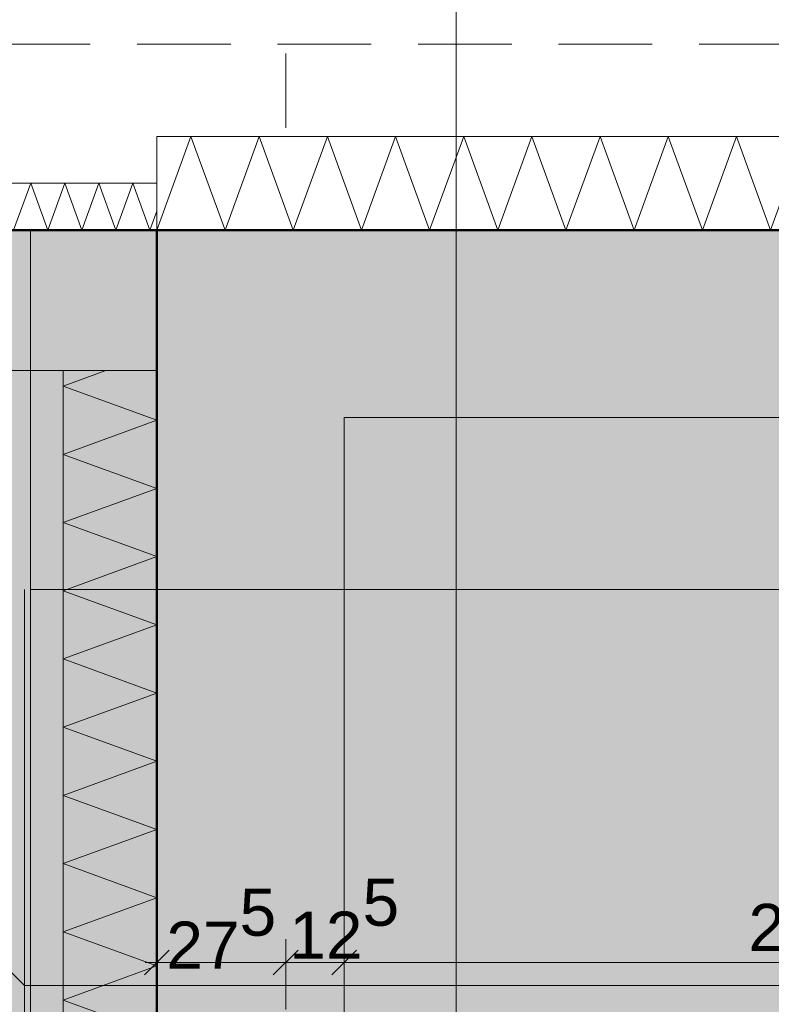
# Model space of a CAD drawing. Header units: metres. Extents: x -273 to 6, y -183 to 13.
# Tile 293 of 379: x -50.49 to -48.88, y -1.9 to 0.2. Entities that reach past the tile are written whole.
import ezdxf

# ---------------------------------------------------------------- set-up
doc = ezdxf.new("R2010")
doc.units = ezdxf.units.M
doc.header["$LTSCALE"] = 0.05
doc.header["$PDMODE"] = 1
doc.header["$PDSIZE"] = -2
doc.linetypes.add('Linienart-53', pattern=[5.291531, 3.175, -1.058062, 0.352704, -0.705764])
doc.linetypes.add('Linienart-Gestrichelt mit Abstand', pattern=[6, 4, -2])
doc.layers.get('0').update_dxf_attribs({"lineweight": 25})
for name, color, linetype, lineweight, true_color in [('00 -Bauelemente -Beton unbewehrt', 7, 'Continuous', 9, 0xf7e06e), ('00 -Bauelemente -Dämmung innen', 7, 'Continuous', 9, 0xff7fe6), ('30 -32 Gründung- 2 Flachgründungen u. Bodenplatten', 7, 'Continuous', 9, 0xff6633), ('30 -32 Gründung-4 Frostschürze', 7, 'Continuous', 9, 0x66aaff), ('70 -72 Beschriftung- 1 Beschriftung allgemein', 7, 'Continuous', 9, 0xff6633), ('70 -76 Bemaßung- 2 Allgemein', 7, 'Continuous', 5, 0x6666cc)]:
    doc.layers.add(name, color=color, linetype=linetype, lineweight=lineweight, true_color=true_color)
for name, color, linetype, lineweight in [('30 -35 Decken- 2 Beläge- Dämmung', 7, 'Continuous', 9), ('70 -71 Achsen- 1 Gebäudeachsen', 7, 'Linienart-53', 18), ('Keine', 7, 'Continuous', 9)]:
    doc.layers.add(name, color=color, linetype=linetype, lineweight=lineweight)
doc.styles.add('Arial', font='arial.ttf')
doc.dimstyles.new('k+k_klein', dxfattribs={"dimtxt": 0.100689, "dimasz": 0.05302, "dimexe": 0.05, "dimexo": 0.15, "dimgap": 0.005, "dimtad": 1, "dimdec": 3, "dimtxsty": 'Arial', "dimblk": 'VW_SLASH-2', "dimblk1": 'VW_SLASH-2', "dimblk2": 'VW_SLASH-2', "dimcen": 0, "dimdle": 0.025, "dimadec": 3, "dimazin": 0, "dimtfac": 0.75, "dimtdec": 3, "dimtix": 1, "dimtmove": 0, "dimatfit": 0, "dimldrblk": 'VW_FILLEDARROW', "dimfxl": 0.1, "dimfxlon": 1, "dimfrac": 2, "dimtolj": 1, "dimarcsym": 0})

# ---------------------------------------------------------------- blocks, each defined once
blk = doc.blocks.new('_Achsen (3D)')
at = {"layer": '70 -71 Achsen- 1 Gebäudeachsen', "transparency": 33554687}
for p, q in [((-49.921, 3.8), (-49.921, -46.172)), ((-179.668, -0.447), (3.826, -0.447))]:
    blk.add_line(p, q, dxfattribs=at)
blk = doc.blocks.new('Gruppe-274')
at = {"color": 255, "linetype": 'Continuous', "lineweight": 5}
blk.add_wipeout([(-56.471, -0.247), (-50.196, -0.247), (-50.196, -0.147), (-56.471, -0.147)], dxfattribs=at).dxf.layer = '00 -Bauelemente -Dämmung innen'
blk = doc.blocks.new('Gruppe-275')
at = {"layer": '00 -Bauelemente -Dämmung innen', "color": 7, "transparency": 33554687, "flags": 128}
blk.add_lwpolyline([(-50.5019, -0.247), (-50.4655, -0.147), (-50.4291, -0.247), (-50.3927, -0.147), (-50.3563, -0.247), (-50.3199, -0.147), (-50.2835, -0.247), (-50.2471, -0.147), (-50.2107, -0.247), (-50.196, -0.2066)], dxfattribs=at)
blk = doc.blocks.new('Gruppe-277')
at = {"layer": '00 -Bauelemente -Dämmung innen', "color": 7, "linetype": 'Continuous', "lineweight": 9, "transparency": 33554687}
blk.add_line((-50.196, -0.247), (-50.196, -0.147), dxfattribs=at)
blk = doc.blocks.new('Gruppe-278')
at = {"color": 7, "transparency": 33554687}
blk.add_blockref('Gruppe-277', (0, 0), dxfattribs=at)
blk = doc.blocks.new('Gruppe-279')
at = {"layer": '00 -Bauelemente -Dämmung innen', "color": 7, "linetype": 'Continuous', "lineweight": 9, "transparency": 33554687}
blk.add_line((-50.196, -0.147), (-56.471, -0.147), dxfattribs=at)
blk = doc.blocks.new('Gruppe-280')
at = {"layer": '00 -Bauelemente -Dämmung innen', "color": 7, "linetype": 'Continuous', "lineweight": 9, "transparency": 33554687}
blk.add_line((-56.471, -0.247), (-50.196, -0.247), dxfattribs=at)
blk = doc.blocks.new('Gruppe-281')
at = {"color": 7, "transparency": 33554687}
for name in ['Gruppe-279', 'Gruppe-280']:
    blk.add_blockref(name, (0, 0), dxfattribs=at)
blk = doc.blocks.new('Gruppe-282')
at = {"layer": '00 -Bauelemente -Dämmung innen', "color": 7}
blk.add_blockref('Gruppe-274', (0, 0), dxfattribs=at)
at = {"color": 7, "transparency": 33554687}
for name in ['Gruppe-278', 'Gruppe-281']:
    blk.add_blockref(name, (0, 0), dxfattribs=at)
at = {"layer": '00 -Bauelemente -Dämmung innen', "color": 7, "transparency": 33554687}
blk.add_blockref('Gruppe-275', (0, 0), dxfattribs=at)
blk = doc.blocks.new('Gruppe-283')
at = {"layer": '00 -Bauelemente -Dämmung innen', "color": 7, "transparency": 33554687}
blk.add_blockref('Gruppe-282', (0, 0), dxfattribs=at)
at = {"layer": '00 -Bauelemente -Dämmung innen', "color": 0, "flags": 1}
for tag in ['prm0_value', 'prm1_value', 'prm2_value', 'prm3_value', 'prm4_value', 'prm5_value', 'prm6_value', 'IFC_UUID', 'instanceID', 'prm0_name', 'prm0_type', 'prm1_name', 'prm1_type', 'prm2_name', 'prm2_type', 'prm3_name', 'prm3_type', 'prm4_name', 'prm4_type', 'prm5_name', 'prm5_type', 'prm6_name', 'prm6_type']:
    blk.add_attdef(tag, (-56.471, -0.247), '', height=0.00018, dxfattribs=at)
blk = doc.blocks.new('Gruppe-2169')
at = {"color": 255, "linetype": 'Continuous', "lineweight": 5}
blk.add_wipeout([(-50.196, -0.247), (-29.021, -0.247), (-29.021, -0.047), (-50.196, -0.047)], dxfattribs=at).dxf.layer = '00 -Bauelemente -Dämmung innen'
blk = doc.blocks.new('Gruppe-2170')
at = {"layer": '00 -Bauelemente -Dämmung innen', "color": 7, "transparency": 33554687, "flags": 128}
blk.add_lwpolyline([(-50.196, -0.247), (-50.1232, -0.047), (-50.0504, -0.247), (-49.9776, -0.047), (-49.9048, -0.247), (-49.832, -0.047), (-49.7592, -0.247), (-49.6864, -0.047), (-49.6136, -0.247), (-49.5409, -0.047), (-49.4681, -0.247), (-49.3953, -0.047), (-49.3225, -0.247), (-49.2497, -0.047), (-49.1769, -0.247), (-49.1041, -0.047), (-49.0313, -0.247), (-48.9585, -0.047), (-48.8857, -0.247), (-48.8129, -0.047)], dxfattribs=at)
blk = doc.blocks.new('Gruppe-2171')
at = {"layer": '00 -Bauelemente -Dämmung innen', "color": 7, "linetype": 'Continuous', "lineweight": 9, "transparency": 33554687}
blk.add_line((-50.196, -0.047), (-50.196, -0.247), dxfattribs=at)
blk = doc.blocks.new('Gruppe-2173')
at = {"color": 7, "transparency": 33554687}
blk.add_blockref('Gruppe-2171', (0, 0), dxfattribs=at)
blk = doc.blocks.new('Gruppe-2174')
at = {"layer": '00 -Bauelemente -Dämmung innen', "color": 7, "linetype": 'Continuous', "lineweight": 9, "transparency": 33554687}
blk.add_line((-29.021, -0.047), (-50.196, -0.047), dxfattribs=at)
blk = doc.blocks.new('Gruppe-2175')
at = {"layer": '00 -Bauelemente -Dämmung innen', "color": 7, "linetype": 'Continuous', "lineweight": 9, "transparency": 33554687}
blk.add_line((-50.196, -0.247), (-29.021, -0.247), dxfattribs=at)
blk = doc.blocks.new('Gruppe-2176')
at = {"color": 7, "transparency": 33554687}
for name in ['Gruppe-2174', 'Gruppe-2175']:
    blk.add_blockref(name, (0, 0), dxfattribs=at)
blk = doc.blocks.new('Gruppe-2177')
at = {"layer": '00 -Bauelemente -Dämmung innen', "color": 7}
blk.add_blockref('Gruppe-2169', (0, 0), dxfattribs=at)
at = {"color": 7, "transparency": 33554687}
for name in ['Gruppe-2173', 'Gruppe-2176']:
    blk.add_blockref(name, (0, 0), dxfattribs=at)
at = {"layer": '00 -Bauelemente -Dämmung innen', "color": 7, "transparency": 33554687}
blk.add_blockref('Gruppe-2170', (0, 0), dxfattribs=at)
blk = doc.blocks.new('Gruppe-2178')
at = {"layer": '00 -Bauelemente -Dämmung innen', "color": 7, "transparency": 33554687}
blk.add_blockref('Gruppe-2177', (0, 0), dxfattribs=at)
at = {"layer": '00 -Bauelemente -Dämmung innen', "color": 0, "flags": 1}
for tag in ['prm0_value', 'prm1_value', 'prm2_value', 'prm3_value', 'prm4_value', 'prm5_value', 'prm6_value', 'IFC_UUID', 'instanceID', 'prm0_name', 'prm0_type', 'prm1_name', 'prm1_type', 'prm2_name', 'prm2_type', 'prm3_name', 'prm3_type', 'prm4_name', 'prm4_type', 'prm5_name', 'prm5_type', 'prm6_name', 'prm6_type']:
    blk.add_attdef(tag, (-50.196, -0.247), '', height=0.00018, dxfattribs=at)
blk = doc.blocks.new('Gruppe-2199')
at = {"color": 255, "linetype": 'Continuous', "lineweight": 5}
blk.add_wipeout([(-50.196, -9.097), (-50.196, -0.547), (-50.396, -0.547), (-50.396, -9.097)], dxfattribs=at).dxf.layer = '00 -Bauelemente -Dämmung innen'
blk = doc.blocks.new('Gruppe-2200')
at = {"layer": '00 -Bauelemente -Dämmung innen', "color": 7, "transparency": 33554687, "flags": 128}
blk.add_lwpolyline([(-50.196, -1.9632), (-50.396, -1.8904), (-50.196, -1.8176), (-50.396, -1.7448), (-50.196, -1.672), (-50.396, -1.5993), (-50.196, -1.5265), (-50.396, -1.4537), (-50.196, -1.3809), (-50.396, -1.3081), (-50.196, -1.2353), (-50.396, -1.1625), (-50.196, -1.0897), (-50.396, -1.0169), (-50.196, -0.9441), (-50.396, -0.8713), (-50.196, -0.7985), (-50.396, -0.7257), (-50.196, -0.6529), (-50.396, -0.5801), (-50.3051, -0.547)], dxfattribs=at)
blk = doc.blocks.new('Gruppe-2202')
at = {"layer": '00 -Bauelemente -Dämmung innen', "color": 7, "linetype": 'Continuous', "lineweight": 9, "transparency": 33554687}
blk.add_line((-50.196, -0.547), (-50.396, -0.547), dxfattribs=at)
blk = doc.blocks.new('Gruppe-2203')
at = {"color": 7, "transparency": 33554687}
blk.add_blockref('Gruppe-2202', (0, 0), dxfattribs=at)
blk = doc.blocks.new('Gruppe-2204')
at = {"layer": '00 -Bauelemente -Dämmung innen', "color": 7, "linetype": 'Continuous', "lineweight": 9, "transparency": 33554687}
blk.add_line((-50.396, -0.547), (-50.396, -9.097), dxfattribs=at)
blk = doc.blocks.new('Gruppe-2205')
at = {"layer": '00 -Bauelemente -Dämmung innen', "color": 7, "linetype": 'Continuous', "lineweight": 9, "transparency": 33554687}
blk.add_line((-50.196, -9.097), (-50.196, -0.547), dxfattribs=at)
blk = doc.blocks.new('Gruppe-2206')
at = {"color": 7, "transparency": 33554687}
for name in ['Gruppe-2204', 'Gruppe-2205']:
    blk.add_blockref(name, (0, 0), dxfattribs=at)
blk = doc.blocks.new('Gruppe-2207')
at = {"layer": '00 -Bauelemente -Dämmung innen', "color": 7}
blk.add_blockref('Gruppe-2199', (0, 0), dxfattribs=at)
at = {"color": 7, "transparency": 33554687}
for name in ['Gruppe-2203', 'Gruppe-2206']:
    blk.add_blockref(name, (0, 0), dxfattribs=at)
at = {"layer": '00 -Bauelemente -Dämmung innen', "color": 7, "transparency": 33554687}
blk.add_blockref('Gruppe-2200', (0, 0), dxfattribs=at)
blk = doc.blocks.new('Gruppe-2208')
at = {"layer": '00 -Bauelemente -Dämmung innen', "color": 7, "transparency": 33554687}
blk.add_blockref('Gruppe-2207', (0, 0), dxfattribs=at)
at = {"layer": '00 -Bauelemente -Dämmung innen', "color": 0, "flags": 1}
for tag in ['prm0_value', 'prm1_value', 'prm2_value', 'prm3_value', 'prm4_value', 'prm5_value', 'prm6_value', 'IFC_UUID', 'instanceID', 'prm0_name', 'prm0_type', 'prm1_name', 'prm1_type', 'prm2_name', 'prm2_type', 'prm3_name', 'prm3_type', 'prm4_name', 'prm4_type', 'prm5_name', 'prm5_type', 'prm6_name', 'prm6_type']:
    blk.add_attdef(tag, (-50.396, -9.097), '', height=0.00018, dxfattribs=at)
blk = doc.blocks.new('_FU_2D LP5 (2D)')
at = {"layer": '30 -35 Decken- 2 Beläge- Dämmung', "linetype": 'Continuous', "lineweight": 18, "true_color": 0x7fdfff}
h = blk.add_hatch(dxfattribs=at)
h.set_pattern_fill('Schraffur blau', color=141, style=0, pattern_type=2)
h.set_pattern_definition([(45, (-65.683394, -6.671936), (0.014142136, -0.014142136), [])])
h.paths.add_polyline_path([(-59.87099996, -0.54704198), (-64.72099996, -0.54704198), (-64.72099996, -3.2900754), (-68.12099996, -3.2900754), (-68.12099996, -0.54704198), (-73.92099996, -0.54704198), (-73.92099996, -5.54704198), (-50.19599996, -5.54704198), (-50.19599996, -0.54704198), (-56.47099996, -0.54704198), (-56.47099996, -3.2900754), (-59.87099996, -3.2900754)])
at = {"layer": '30 -35 Decken- 2 Beläge- Dämmung', "flags": 128}
blk.add_lwpolyline([(-59.87099996, -0.54704198), (-64.72099996, -0.54704198), (-64.72099996, -3.2900754), (-68.12099996, -3.2900754), (-68.12099996, -0.54704198), (-73.92099996, -0.54704198), (-73.92099996, -5.54704198), (-50.19599996, -5.54704198), (-50.19599996, -0.54704198), (-56.47099996, -0.54704198), (-56.47099996, -3.2900754), (-59.87099996, -3.2900754)], close=True, dxfattribs=at)
at = {"layer": '00 -Bauelemente -Dämmung innen', "color": 7}
blk.add_blockref('Gruppe-283', (0, 0), dxfattribs=at)
at = {"color": 255}
blk.add_wipeout([(-48.79307096, -0.24704198), (-48.79307096, -1.93954198), (-50.24599996, -1.93954198), (-50.24599996, -4.83997592), (-48.79307096, -4.83997592), (-48.79307096, -10.86704198), (-49.72099996, -10.86704198), (-49.72099996, -10.76704198), (-52.06599996, -10.76704198), (-52.06599996, -7.15454198), (-52.85342637, -7.15454198), (-52.85342637, -5.54704198), (-52.71342637, -5.54704198), (-52.71342637, -0.54704198), (-51.38599996, -0.54704198), (-51.38599996, -0.24704198)], dxfattribs=at).dxf.layer = '00 -Bauelemente -Beton unbewehrt'
at = {"layer": '00 -Bauelemente -Beton unbewehrt', "linetype": 'Continuous', "lineweight": 9}
h = blk.add_hatch(dxfattribs=at)
h.set_pattern_fill('Unbew_ Beton1 1mm SRF', style=0, pattern_type=2)
h.set_pattern_definition([(45, (0, 0), (0.088388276, 0.01767774), [0.075, -0.05])])
h.paths.add_polyline_path([(-52.85342637, -7.15454198), (-52.85342637, -5.54704198), (-52.71342637, -5.54704198), (-52.71342637, -0.54704198), (-51.38599996, -0.54704198), (-51.38599996, -0.24704198), (-27.83099996, -0.24704198), (-27.83099996, -0.54704198), (-27.29099996, -0.54704198), (-27.29099996, -7.94704198), (-27.83099996, -7.94704198), (-27.83099996, -9.44704198), (-27.19099996, -9.44704198), (-27.19099996, -10.72704198), (-29.02099996, -10.72704198), (-29.02099996, -10.86704198), (-31.42099996, -10.86704198), (-31.42099996, -10.08704198), (-35.42099996, -10.08704198), (-35.42099996, -10.86704198), (-39.67099996, -10.86704198), (-39.67099996, -10.08704198), (-43.67099996, -10.08704198), (-43.67099996, -10.86704198), (-49.72099996, -10.86704198), (-49.72099996, -10.76704198), (-52.06599996, -10.76704198), (-52.06599996, -7.15454198)])
h.paths.add_polyline_path([(-47.34599996, -4.83997592), (-47.34599996, -1.93954198), (-50.24599996, -1.93954198), (-50.24599996, -4.83997592)])
at = {"layer": '30 -32 Gründung-4 Frostschürze', "linetype": 'Continuous', "lineweight": 0, "transparency": 33554534}
blk.add_hatch(color=161, dxfattribs=at).paths.add_polyline_path([(-56.47099996, -0.24704198), (-50.19599996, -0.24704198), (-50.19599996, -0.54704198), (-56.47099996, -0.54704198)])
at = {"layer": 'Keine', "linetype": 'Continuous', "lineweight": 0, "transparency": 33554567}
h = blk.add_hatch(color=43, dxfattribs=at)
h.paths.add_polyline_path([(-73.92099996, -0.54704198), (-73.92099996, -10.69704198), (-73.67099996, -10.69704198), (-73.67099996, -19.84704198), (-68.12099996, -19.84704198), (-68.12099996, -18.24704198), (-64.72099996, -18.24704198), (-64.72099996, -19.84704198), (-59.67099996, -19.84704198), (-59.67099996, -18.44704198), (-56.67099996, -18.44704198), (-56.67099996, -19.84704198), (-51.84599996, -19.84704198), (-51.84599996, -10.69704198), (-49.72099996, -10.69704198), (-49.72099996, -8.89704198), (-50.19599996, -8.89704198), (-50.19599996, -0.54704198), (-56.47099996, -0.54704198), (-56.47099996, -3.2900754), (-59.87099996, -3.2900754), (-59.87099996, -0.54704198), (-64.72099996, -0.54704198), (-64.72099996, -3.2900754), (-68.12099996, -3.2900754), (-68.12099996, -0.54704198)])
h.paths.add_polyline_path([(-55.97099996, -14.24704198), (-60.37099996, -14.24704198), (-60.37099996, -6.14704198), (-55.97099996, -6.14704198)])
h.paths.add_polyline_path([(-68.62099996, -6.14704198), (-64.22099996, -6.14704198), (-64.22099996, -14.24704198), (-68.62099996, -14.24704198)])
at = {"layer": 'Keine', "linetype": 'Continuous', "lineweight": 0, "transparency": 33554610}
blk.add_hatch(color=43, dxfattribs=at).paths.add_polyline_path([(-29.42099996, -8.49704198), (-29.42099996, -0.64704198), (-49.79599996, -0.64704198), (-49.79599996, -1.93954198), (-47.34599996, -1.93954198), (-47.34599996, -4.83997592), (-49.79599996, -4.83997592), (-49.79599996, -8.49704198)])
at = {"layer": '00 -Bauelemente -Beton unbewehrt'}
for q in [(-51.79092637, -0.54704198), (-50.47842637, -1.01454198)]:
    blk.add_line((-50.47842637, -1.85954198), q, dxfattribs=at)
at = {"layer": '00 -Bauelemente -Beton unbewehrt', "flags": 128}
blk.add_lwpolyline([(-29.02099996, -10.86704198), (-31.42099996, -10.86704198), (-31.42099996, -10.08704198), (-35.42099996, -10.08704198), (-35.42099996, -10.86704198), (-39.67099996, -10.86704198), (-39.67099996, -10.08704198), (-43.67099996, -10.08704198), (-43.67099996, -10.86704198), (-49.72099996, -10.86704198), (-49.72099996, -10.76704198), (-52.06599996, -10.76704198), (-52.06599996, -7.15454198), (-52.85342637, -7.15454198), (-52.85342637, -5.54704198), (-52.71342637, -5.54704198), (-52.71342637, -0.54704198), (-51.38599996, -0.54704198), (-51.38599996, -0.24704198), (-27.83099996, -0.24704198)], dxfattribs=at)
blk.add_lwpolyline([(-50.46599996, -9.16704198), (-28.75099996, -9.16704198), (-28.75099996, -0.24704198), (-50.39599996, -0.24704198), (-50.46599996, -0.24704198)], close=True, dxfattribs=at)
at = {"layer": '30 -32 Gründung- 2 Flachgründungen u. Bodenplatten', "flags": 128}
blk.add_lwpolyline([(-29.42099996, -8.49704198), (-49.79599996, -8.49704198), (-49.79599996, -0.64704198), (-29.42099996, -0.64704198)], close=True, dxfattribs=at)
at = {"layer": '30 -32 Gründung-4 Frostschürze', "flags": 128}
blk.add_lwpolyline([(-56.47099996, -0.24704198), (-50.19599996, -0.24704198), (-50.19599996, -0.54704198), (-56.47099996, -0.54704198)], close=True, dxfattribs=at)
at = {"layer": 'Keine', "color": 1, "linetype": 'Linienart-Gestrichelt mit Abstand', "lineweight": 9, "true_color": 0xff0000, "flags": 128}
blk.add_lwpolyline([(6.03999377, -134.70913897), (4.10766281, -139.37286792), (2.43021044, -143.26963359), (0.229042, -148.18933714), (-1.94395765, -152.85045285), (-2.56993827, -154.15978267), (-4.36668217, -157.84024419, -0.1218666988), (-4.98756345, -158.57331042), (-24.20773646, -172.45584859, 0.2343426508), (-30.81423496, -181.88107792), (-30.81423496, -181.88107792, -0.1382747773), (-50.04185585, -181.32068598), (-50.04185585, -181.32068598), (-63.53399243, -176.93721776), (-98.52806435, -165.50668377), (-148.4236418, -149.2972654), (-209.68205216, -128.62056047), (-249.49758002, -116.74073979), (-271.8563458, -111.07977166), (-272.63374696, -110.30237051), (-272.63374694, -44.20319881), (-268.39909651, 0.15100107), (-267.46628238, 0.15012673), (-197.75478142, 0.14986172), (5.97600004, 0.14995802), (6.00607638, -63.16005056)], format="xyb", close=True, dxfattribs=at)
at = {"layer": 'Keine', "flags": 128}
blk.add_lwpolyline([(-51.84599996, -10.69704198), (-49.72099996, -10.69704198), (-49.72099996, -8.89704198), (-50.19599996, -8.89704198), (-50.19599996, -0.54704198), (-56.47099996, -0.54704198)], dxfattribs=at)
blk.add_lwpolyline([(-29.42099996, -8.49704198), (-29.42099996, -0.64704198), (-49.79599996, -0.64704198), (-49.79599996, -1.93954198), (-47.34599996, -1.93954198), (-47.34599996, -4.83997592), (-49.79599996, -4.83997592), (-49.79599996, -8.49704198)], close=True, dxfattribs=at)
at = {"layer": '00 -Bauelemente -Dämmung innen', "color": 7}
for name in ['Gruppe-2178', 'Gruppe-2208']:
    blk.add_blockref(name, (0, 0), dxfattribs=at)
at = {"layer": '70 -72 Beschriftung- 1 Beschriftung allgemein', "linetype": 'Continuous', "lineweight": 0, "transparency": 33554483}
for points in [[(-29.02099996, -8.89704198), (-50.19599996, -8.89704198), (-50.19599996, -0.24704198), (-50.69599996, -0.24704198), (-50.69599996, -9.39704198), (-28.52099996, -9.39704198), (-28.52099996, -0.24704198), (-29.02099996, -0.24704198)], [(-50.19599996, -0.24704198), (-29.02099996, -0.24704198), (-29.02099996, -8.89704198), (-50.19599996, -8.89704198)]]:
    blk.add_hatch(color=5, dxfattribs=at).paths.add_polyline_path(points)
at = {"layer": '00 -Bauelemente -Beton unbewehrt'}
blk.add_line((-46.41857356, -1.01454198), (-50.46599996, -1.01454198), dxfattribs=at)
at = {"layer": '00 -Bauelemente -Beton unbewehrt', "flags": 128}
blk.add_lwpolyline([(-50.47842637, -1.85954198), (-47.26357356, -1.85954198), (-47.26357356, -4.91954198), (-50.47842637, -4.91954198)], close=True, dxfattribs=at)
at = {"layer": '30 -32 Gründung- 2 Flachgründungen u. Bodenplatten', "flags": 128}
blk.add_lwpolyline([(-50.19599996, -0.24704198), (-50.19599996, -8.89704198), (-29.02099996, -8.89704198), (-29.02099996, -0.24704198)], close=True, dxfattribs=at)
at = {"layer": '70 -72 Beschriftung- 1 Beschriftung allgemein', "color": 5, "lineweight": 50, "flags": 128}
for points in [[(-29.02099996, -8.89704198), (-50.19599996, -8.89704198), (-50.19599996, -0.24704198), (-50.69599996, -0.24704198), (-50.69599996, -9.39704198), (-28.52099996, -9.39704198), (-28.52099996, -0.24704198), (-29.02099996, -0.24704198)], [(-50.19599996, -0.24704198), (-29.02099996, -0.24704198), (-29.02099996, -8.89704198), (-50.19599996, -8.89704198)]]:
    blk.add_lwpolyline(points, close=True, dxfattribs=at)
blk = doc.blocks.new('VW_SLASH-2')
at = {"color": 0, "linetype": 'ByBlock', "lineweight": -2, "transparency": 16777216}
blk.add_line((0.472, 0), (-1, 0), dxfattribs=at)
at = {"color": 0, "lineweight": 5, "transparency": 16777216, "flags": 128}
blk.add_lwpolyline([(0.5, 0.5), (-0.5, -0.5)], dxfattribs=at)
blk = doc.blocks.new('*D2855')
at = {"layer": '70 -76 Bemaßung- 2 Allgemein', "color": 0, "lineweight": -2}
for p, q in [((-73.921, 2.3), (-73.921, 2.45)), ((-50.196, 2.3), (-50.196, 2.45)), ((-50.249, 2.4), (-73.868, 2.4))]:
    blk.add_line(p, q, dxfattribs=at)
at = {"layer": 'Defpoints', "color": 0}
for p in [(-73.921, 2.4), (-73.921, 0.153), (-50.196, -0.247)]:
    blk.add_point(p, dxfattribs=at)
at = {"layer": '70 -76 Bemaßung- 2 Allgemein', "color": 0, "lineweight": -2, "xscale": 0.05302001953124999, "yscale": 0.05302001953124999, "zscale": 0.05302001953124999, "rotation": 180}
blk.add_blockref('VW_SLASH-2', (-73.921, 2.4), dxfattribs=at)
at = {"layer": '70 -76 Bemaßung- 2 Allgemein', "color": 0, "lineweight": -2, "xscale": 0.05302001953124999, "yscale": 0.05302001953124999, "zscale": 0.05302001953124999}
blk.add_blockref('VW_SLASH-2', (-50.196, 2.4), dxfattribs=at)
at = {"layer": '70 -76 Bemaßung- 2 Allgemein', "color": 0, "insert": (-62.0585, 2.4822), "char_height": 0.100689, "attachment_point": 5, "style": 'Arial'}
blk.add_mtext('\\A1;23,72\\S5^ ;', dxfattribs=at)
blk = doc.blocks.new('VW_FILLEDARROW')
at = {"linetype": 'Continuous', "lineweight": 0, "transparency": 16777216}
blk.add_hatch(color=0, dxfattribs=at).paths.add_polyline_path([(-2.829, 0.758), (0, 0), (-2.829, -0.758)])
at = {"color": 0, "lineweight": 5, "transparency": 16777216, "flags": 128}
blk.add_lwpolyline([(-2.829, 0.758), (0, 0), (-2.829, -0.758)], close=True, dxfattribs=at)
blk = doc.blocks.new('*D2856')
at = {"layer": '70 -76 Bemaßung- 2 Allgemein', "color": 0, "lineweight": -2}
for p, q in [((-50.196, 2.3), (-50.196, 2.45)), ((-49.796, 2.3), (-49.796, 2.45)), ((-49.849, 2.4), (-50.143, 2.4))]:
    blk.add_line(p, q, dxfattribs=at)
at = {"layer": 'Defpoints', "color": 0}
for p in [(-50.196, 2.4), (-50.196, -0.247), (-49.796, -0.647)]:
    blk.add_point(p, dxfattribs=at)
at = {"layer": '70 -76 Bemaßung- 2 Allgemein', "color": 0, "lineweight": -2, "xscale": 0.05302001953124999, "yscale": 0.05302001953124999, "zscale": 0.05302001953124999, "rotation": 180}
blk.add_blockref('VW_SLASH-2', (-50.196, 2.4), dxfattribs=at)
at = {"layer": '70 -76 Bemaßung- 2 Allgemein', "color": 0, "lineweight": -2, "xscale": 0.05302001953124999, "yscale": 0.05302001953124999, "zscale": 0.05302001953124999}
blk.add_blockref('VW_SLASH-2', (-49.796, 2.4), dxfattribs=at)
at = {"layer": '70 -76 Bemaßung- 2 Allgemein', "color": 0, "insert": (-49.996, 2.4564), "char_height": 0.10069, "attachment_point": 5, "style": 'Arial'}
blk.add_mtext('\\A1;40', dxfattribs=at)
blk = doc.blocks.new('*D2857')
at = {"layer": '70 -76 Bemaßung- 2 Allgemein', "color": 0, "lineweight": -2}
for p, q in [((-49.796, 2.3), (-49.796, 2.45)), ((-29.421, 2.3), (-29.421, 2.45)), ((-29.474, 2.4), (-49.743, 2.4))]:
    blk.add_line(p, q, dxfattribs=at)
at = {"layer": 'Defpoints', "color": 0}
for p in [(-49.796, 2.4), (-49.796, -0.647), (-29.421, -0.647)]:
    blk.add_point(p, dxfattribs=at)
at = {"layer": '70 -76 Bemaßung- 2 Allgemein', "color": 0, "lineweight": -2, "xscale": 0.05302001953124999, "yscale": 0.05302001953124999, "zscale": 0.05302001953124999, "rotation": 180}
blk.add_blockref('VW_SLASH-2', (-49.796, 2.4), dxfattribs=at)
at = {"layer": '70 -76 Bemaßung- 2 Allgemein', "color": 0, "lineweight": -2, "xscale": 0.05302001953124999, "yscale": 0.05302001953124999, "zscale": 0.05302001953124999}
blk.add_blockref('VW_SLASH-2', (-29.421, 2.4), dxfattribs=at)
at = {"layer": '70 -76 Bemaßung- 2 Allgemein', "color": 0, "insert": (-39.6085, 2.4822), "char_height": 0.100689, "attachment_point": 5, "style": 'Arial'}
blk.add_mtext('\\A1;20,37\\S5^ ;', dxfattribs=at)
blk = doc.blocks.new('*D3019')
at = {"layer": '70 -76 Bemaßung- 2 Allgemein', "color": 0, "lineweight": -2}
for p, q in [((-56.471, 1.8), (-56.471, 1.95)), ((-50.196, 1.8), (-50.196, 1.95)), ((-50.249, 1.9), (-56.418, 1.9))]:
    blk.add_line(p, q, dxfattribs=at)
at = {"layer": 'Defpoints', "color": 0}
for p in [(-56.471, 1.9), (-56.471, -0.247), (-50.196, -0.247)]:
    blk.add_point(p, dxfattribs=at)
at = {"layer": '70 -76 Bemaßung- 2 Allgemein', "color": 0, "lineweight": -2, "xscale": 0.05302001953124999, "yscale": 0.05302001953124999, "zscale": 0.05302001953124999, "rotation": 180}
blk.add_blockref('VW_SLASH-2', (-56.471, 1.9), dxfattribs=at)
at = {"layer": '70 -76 Bemaßung- 2 Allgemein', "color": 0, "lineweight": -2, "xscale": 0.05302001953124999, "yscale": 0.05302001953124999, "zscale": 0.05302001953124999}
blk.add_blockref('VW_SLASH-2', (-50.196, 1.9), dxfattribs=at)
at = {"layer": '70 -76 Bemaßung- 2 Allgemein', "color": 0, "insert": (-53.3335, 1.9822), "char_height": 0.100689, "attachment_point": 5, "style": 'Arial'}
blk.add_mtext('\\A1;6,27\\S5^ ;', dxfattribs=at)
blk = doc.blocks.new('*D3020')
at = {"layer": '70 -76 Bemaßung- 2 Allgemein', "color": 0, "lineweight": -2}
for p, q in [((-50.196, 1.8), (-50.196, 1.95)), ((-49.921, 1.8), (-49.921, 1.95)), ((-49.974, 1.9), (-50.143, 1.9))]:
    blk.add_line(p, q, dxfattribs=at)
at = {"layer": 'Defpoints', "color": 0}
for p in [(-50.196, 1.9), (-49.921, 0.15), (-50.196, -0.247)]:
    blk.add_point(p, dxfattribs=at)
at = {"layer": '70 -76 Bemaßung- 2 Allgemein', "color": 0, "lineweight": -2, "xscale": 0.05302001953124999, "yscale": 0.05302001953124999, "zscale": 0.05302001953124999, "rotation": 180}
blk.add_blockref('VW_SLASH-2', (-50.196, 1.9), dxfattribs=at)
at = {"layer": '70 -76 Bemaßung- 2 Allgemein', "color": 0, "lineweight": -2, "xscale": 0.05302001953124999, "yscale": 0.05302001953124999, "zscale": 0.05302001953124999}
blk.add_blockref('VW_SLASH-2', (-49.921, 1.9), dxfattribs=at)
at = {"layer": '70 -76 Bemaßung- 2 Allgemein', "color": 0, "insert": (-50.0585, 1.9722), "char_height": 0.100689, "attachment_point": 5, "style": 'Arial'}
blk.add_mtext('\\A1;27\\S5^ ;', dxfattribs=at)
blk = doc.blocks.new('*D3021')
at = {"layer": '70 -76 Bemaßung- 2 Allgemein', "color": 0, "lineweight": -2}
for p, q in [((-49.921, 1.8), (-49.921, 1.95)), ((-29.021, 1.8), (-29.021, 1.95)), ((-29.074, 1.9), (-49.868, 1.9))]:
    blk.add_line(p, q, dxfattribs=at)
at = {"layer": 'Defpoints', "color": 0}
for p in [(-49.921, 1.9), (-49.921, 0.15), (-29.021, -0.247)]:
    blk.add_point(p, dxfattribs=at)
at = {"layer": '70 -76 Bemaßung- 2 Allgemein', "color": 0, "lineweight": -2, "xscale": 0.05302001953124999, "yscale": 0.05302001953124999, "zscale": 0.05302001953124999, "rotation": 180}
blk.add_blockref('VW_SLASH-2', (-49.921, 1.9), dxfattribs=at)
at = {"layer": '70 -76 Bemaßung- 2 Allgemein', "color": 0, "lineweight": -2, "xscale": 0.05302001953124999, "yscale": 0.05302001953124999, "zscale": 0.05302001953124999}
blk.add_blockref('VW_SLASH-2', (-29.021, 1.9), dxfattribs=at)
at = {"layer": '70 -76 Bemaßung- 2 Allgemein', "color": 0, "insert": (-39.471, 1.9654), "char_height": 0.10069, "attachment_point": 5, "style": 'Arial'}
blk.add_mtext('\\A1;20,90', dxfattribs=at)
blk = doc.blocks.new('*D3299')
at = {"layer": '70 -76 Bemaßung- 2 Allgemein', "color": 0, "lineweight": -2}
for p, q in [((-56.371, 1.3), (-56.371, 1.45)), ((-50.196, 1.3), (-50.196, 1.45)), ((-50.249, 1.4), (-56.318, 1.4))]:
    blk.add_line(p, q, dxfattribs=at)
at = {"layer": 'Defpoints', "color": 0}
for p in [(-56.371, 1.4), (-56.371, 0.0713), (-50.196, -0.247)]:
    blk.add_point(p, dxfattribs=at)
at = {"layer": '70 -76 Bemaßung- 2 Allgemein', "color": 0, "lineweight": -2, "xscale": 0.05302001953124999, "yscale": 0.05302001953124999, "zscale": 0.05302001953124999, "rotation": 180}
blk.add_blockref('VW_SLASH-2', (-56.371, 1.4), dxfattribs=at)
at = {"layer": '70 -76 Bemaßung- 2 Allgemein', "color": 0, "lineweight": -2, "xscale": 0.05302001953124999, "yscale": 0.05302001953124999, "zscale": 0.05302001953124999}
blk.add_blockref('VW_SLASH-2', (-50.196, 1.4), dxfattribs=at)
at = {"layer": '70 -76 Bemaßung- 2 Allgemein', "color": 0, "insert": (-53.2835, 1.4822), "char_height": 0.100689, "attachment_point": 5, "style": 'Arial'}
blk.add_mtext('\\A1;6,17\\S5^ ;', dxfattribs=at)
blk = doc.blocks.new('*D3300')
at = {"layer": '70 -76 Bemaßung- 2 Allgemein', "color": 0, "lineweight": -2}
for p, q in [((-50.196, 1.3), (-50.196, 1.45)), ((-49.796, 1.3), (-49.796, 1.45)), ((-49.849, 1.4), (-50.143, 1.4))]:
    blk.add_line(p, q, dxfattribs=at)
at = {"layer": 'Defpoints', "color": 0}
for p in [(-50.196, 1.4), (-50.196, -0.247), (-49.796, -0.647)]:
    blk.add_point(p, dxfattribs=at)
at = {"layer": '70 -76 Bemaßung- 2 Allgemein', "color": 0, "lineweight": -2, "xscale": 0.05302001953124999, "yscale": 0.05302001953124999, "zscale": 0.05302001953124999, "rotation": 180}
blk.add_blockref('VW_SLASH-2', (-50.196, 1.4), dxfattribs=at)
at = {"layer": '70 -76 Bemaßung- 2 Allgemein', "color": 0, "lineweight": -2, "xscale": 0.05302001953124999, "yscale": 0.05302001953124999, "zscale": 0.05302001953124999}
blk.add_blockref('VW_SLASH-2', (-49.796, 1.4), dxfattribs=at)
at = {"layer": '70 -76 Bemaßung- 2 Allgemein', "color": 0, "insert": (-49.996, 1.4564), "char_height": 0.10069, "attachment_point": 5, "style": 'Arial'}
blk.add_mtext('\\A1;40', dxfattribs=at)
blk = doc.blocks.new('*D3301')
at = {"layer": '70 -76 Bemaßung- 2 Allgemein', "color": 0, "lineweight": -2}
for p, q in [((-49.796, 1.3), (-49.796, 1.45)), ((-29.421, 1.3), (-29.421, 1.45)), ((-29.474, 1.4), (-49.743, 1.4))]:
    blk.add_line(p, q, dxfattribs=at)
at = {"layer": 'Defpoints', "color": 0}
for p in [(-49.796, 1.4), (-49.796, -0.647), (-29.421, -0.647)]:
    blk.add_point(p, dxfattribs=at)
at = {"layer": '70 -76 Bemaßung- 2 Allgemein', "color": 0, "lineweight": -2, "xscale": 0.05302001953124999, "yscale": 0.05302001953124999, "zscale": 0.05302001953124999, "rotation": 180}
blk.add_blockref('VW_SLASH-2', (-49.796, 1.4), dxfattribs=at)
at = {"layer": '70 -76 Bemaßung- 2 Allgemein', "color": 0, "lineweight": -2, "xscale": 0.05302001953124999, "yscale": 0.05302001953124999, "zscale": 0.05302001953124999}
blk.add_blockref('VW_SLASH-2', (-29.421, 1.4), dxfattribs=at)
at = {"layer": '70 -76 Bemaßung- 2 Allgemein', "color": 0, "insert": (-39.6085, 1.4822), "char_height": 0.100689, "attachment_point": 5, "style": 'Arial'}
blk.add_mtext('\\A1;20,37\\S5^ ;', dxfattribs=at)
blk = doc.blocks.new('*D4041')
at = {"layer": '70 -76 Bemaßung- 2 Allgemein', "color": 0, "lineweight": -2}
for p, q in [((-50.196, -1.9103), (-50.196, -1.7603)), ((-49.921, -1.9103), (-49.921, -1.7603)), ((-49.974, -1.8103), (-50.143, -1.8103))]:
    blk.add_line(p, q, dxfattribs=at)
at = {"layer": 'Defpoints', "color": 0}
for p in [(-50.196, -1.8103), (-50.196, -2.2544), (-49.921, -2.2544)]:
    blk.add_point(p, dxfattribs=at)
at = {"layer": '70 -76 Bemaßung- 2 Allgemein', "color": 0, "lineweight": -2, "xscale": 0.05302001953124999, "yscale": 0.05302001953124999, "zscale": 0.05302001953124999, "rotation": 180}
blk.add_blockref('VW_SLASH-2', (-50.196, -1.8103), dxfattribs=at)
at = {"layer": '70 -76 Bemaßung- 2 Allgemein', "color": 0, "lineweight": -2, "xscale": 0.05302001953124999, "yscale": 0.05302001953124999, "zscale": 0.05302001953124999}
blk.add_blockref('VW_SLASH-2', (-49.921, -1.8103), dxfattribs=at)
at = {"layer": '70 -76 Bemaßung- 2 Allgemein', "color": 0, "insert": (-50.0585, -1.7381), "char_height": 0.100689, "attachment_point": 5, "style": 'Arial'}
blk.add_mtext('\\A1;27\\S5^ ;', dxfattribs=at)
blk = doc.blocks.new('*D4042')
at = {"layer": '70 -76 Bemaßung- 2 Allgemein', "color": 0, "lineweight": -2}
for p, q in [((-49.921, -1.9103), (-49.921, -1.7603)), ((-49.796, -1.9103), (-49.796, -1.7603)), ((-49.974, -1.8103), (-50.027, -1.8103)), ((-49.796, -1.8103), (-49.921, -1.8103)), ((-49.743, -1.8103), (-49.69, -1.8103))]:
    blk.add_line(p, q, dxfattribs=at)
at = {"layer": 'Defpoints', "color": 0}
for p in [(-49.921, -1.8103), (-49.921, -2.2544), (-49.796, -2.4746)]:
    blk.add_point(p, dxfattribs=at)
at = {"layer": '70 -76 Bemaßung- 2 Allgemein', "color": 0, "lineweight": -2, "xscale": 0.05302001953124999, "yscale": 0.05302001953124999, "zscale": 0.05302001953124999}
blk.add_blockref('VW_SLASH-2', (-49.921, -1.8103), dxfattribs=at)
at = {"layer": '70 -76 Bemaßung- 2 Allgemein', "color": 0, "lineweight": -2, "xscale": 0.05302001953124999, "yscale": 0.05302001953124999, "zscale": 0.05302001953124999, "rotation": 180}
blk.add_blockref('VW_SLASH-2', (-49.796, -1.8103), dxfattribs=at)
at = {"layer": '70 -76 Bemaßung- 2 Allgemein', "color": 0, "insert": (-49.796, -1.7168), "char_height": 0.100689, "attachment_point": 5, "style": 'Arial'}
blk.add_mtext('\\A1;12\\S5^ ;', dxfattribs=at)
blk = doc.blocks.new('*D4043')
at = {"layer": '70 -76 Bemaßung- 2 Allgemein', "color": 0, "lineweight": -2}
for p, q in [((-49.796, -1.9103), (-49.796, -1.7603)), ((-47.796, -1.9103), (-47.796, -1.7603)), ((-47.849, -1.8103), (-49.743, -1.8103))]:
    blk.add_line(p, q, dxfattribs=at)
at = {"layer": 'Defpoints', "color": 0}
for p in [(-49.796, -1.8103), (-47.796, -2.3895), (-49.796, -2.4746)]:
    blk.add_point(p, dxfattribs=at)
at = {"layer": '70 -76 Bemaßung- 2 Allgemein', "color": 0, "lineweight": -2, "xscale": 0.05302001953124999, "yscale": 0.05302001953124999, "zscale": 0.05302001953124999, "rotation": 180}
blk.add_blockref('VW_SLASH-2', (-49.796, -1.8103), dxfattribs=at)
at = {"layer": '70 -76 Bemaßung- 2 Allgemein', "color": 0, "lineweight": -2, "xscale": 0.05302001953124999, "yscale": 0.05302001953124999, "zscale": 0.05302001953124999}
blk.add_blockref('VW_SLASH-2', (-47.796, -1.8103), dxfattribs=at)
at = {"layer": '70 -76 Bemaßung- 2 Allgemein', "color": 0, "insert": (-48.796, -1.7449), "char_height": 0.10069, "attachment_point": 5, "style": 'Arial'}
blk.add_mtext('\\A1;2,00', dxfattribs=at)
blk = doc.blocks.new('*D4044')
at = {"layer": '70 -76 Bemaßung- 2 Allgemein', "color": 0, "lineweight": -2}
for p, q in [((-47.796, -1.9103), (-47.796, -1.7603)), ((-47.546, -1.9103), (-47.546, -1.7603)), ((-47.599, -1.8103), (-47.743, -1.8103))]:
    blk.add_line(p, q, dxfattribs=at)
at = {"layer": 'Defpoints', "color": 0}
for p in [(-47.796, -1.8103), (-47.546, -2.1395), (-47.796, -2.3895)]:
    blk.add_point(p, dxfattribs=at)
at = {"layer": '70 -76 Bemaßung- 2 Allgemein', "color": 0, "lineweight": -2, "xscale": 0.05302001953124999, "yscale": 0.05302001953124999, "zscale": 0.05302001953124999, "rotation": 180}
blk.add_blockref('VW_SLASH-2', (-47.796, -1.8103), dxfattribs=at)
at = {"layer": '70 -76 Bemaßung- 2 Allgemein', "color": 0, "lineweight": -2, "xscale": 0.05302001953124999, "yscale": 0.05302001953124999, "zscale": 0.05302001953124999}
blk.add_blockref('VW_SLASH-2', (-47.546, -1.8103), dxfattribs=at)
at = {"layer": '70 -76 Bemaßung- 2 Allgemein', "color": 0, "insert": (-47.671, -1.7539), "char_height": 0.10069, "attachment_point": 5, "style": 'Arial'}
blk.add_mtext('\\A1;25', dxfattribs=at)
blk = doc.blocks.new('Gruppe-2783')
at = {"layer": '70 -76 Bemaßung- 2 Allgemein'}
for base, p1, p2, text, picture, middle in [((-73.92099996, 2.39995802), (-50.19599996, -0.24704198), (-73.92099996, 0.15295802), '23,72\\S5^ ;', '*D2855', (-62.05849996, 2.48215265)), ((-49.79599996, 2.39995802), (-29.42099996, -0.64704198), (-49.79599996, -0.64704198), '20,37\\S5^ ;', '*D2857', (-39.60849996, 2.48215265)), ((-50.19599996, 2.39995802), (-49.79599996, -0.64704198), (-50.19599996, -0.24704198), '40', '*D2856', (-49.99599996, 2.45635958))]:
    dim = blk.add_linear_dim(base=base, p1=p1, p2=p2, text=text, dimstyle='k+k_klein', override={"dimtxt": 0.100689, "dimgap": 0.005, "dimdec": 8, "dimpost": '<>', "dimtxsty": 'Arial', "dimtmove": 2}, dxfattribs=at)
    dim.commit()
    dim.dimension.update_dxf_attribs({"geometry": picture, "text_midpoint": middle})
blk = doc.blocks.new('Gruppe-2789')
at = {"layer": '70 -76 Bemaßung- 2 Allgemein'}
for base, p1, p2, text, picture, middle in [((-56.47099996, 1.89995802), (-50.19599996, -0.24704198), (-56.47099996, -0.24704198), '6,27\\S5^ ;', '*D3019', (-53.33349996, 1.98215265)), ((-50.19599996, 1.89995802), (-49.92099996, 0.14995802), (-50.19599996, -0.24704198), '27\\S5^ ;', '*D3020', (-50.05849996, 1.97223482)), ((-49.92099996, 1.89995802), (-29.02099996, -0.24704198), (-49.92099996, 0.14995802), '20,90', '*D3021', (-39.47099996, 1.96542156))]:
    dim = blk.add_linear_dim(base=base, p1=p1, p2=p2, text=text, dimstyle='k+k_klein', override={"dimtxt": 0.100689, "dimgap": 0.005, "dimdec": 8, "dimpost": '<>', "dimtxsty": 'Arial', "dimtmove": 2}, dxfattribs=at)
    dim.commit()
    dim.dimension.update_dxf_attribs({"geometry": picture, "text_midpoint": middle})
blk = doc.blocks.new('Gruppe-2794')
at = {"layer": '70 -76 Bemaßung- 2 Allgemein'}
for base, p1, p2, text, picture, middle in [((-56.37099996, 1.39995802), (-50.19599996, -0.24704198), (-56.37099996, 0.07134016), '6,17\\S5^ ;', '*D3299', (-53.28349996, 1.48215265)), ((-49.79599996, 1.39995802), (-29.42099996, -0.64704198), (-49.79599996, -0.64704198), '20,37\\S5^ ;', '*D3301', (-39.60849996, 1.48215265)), ((-50.19599996, 1.39995802), (-49.79599996, -0.64704198), (-50.19599996, -0.24704198), '40', '*D3300', (-49.99599996, 1.45635958))]:
    dim = blk.add_linear_dim(base=base, p1=p1, p2=p2, text=text, dimstyle='k+k_klein', override={"dimtxt": 0.100689, "dimgap": 0.005, "dimdec": 8, "dimpost": '<>', "dimtxsty": 'Arial', "dimtmove": 2}, dxfattribs=at)
    dim.commit()
    dim.dimension.update_dxf_attribs({"geometry": picture, "text_midpoint": middle})
blk = doc.blocks.new('Gruppe-2877')
at = {"layer": '70 -76 Bemaßung- 2 Allgemein'}
dim = blk.add_linear_dim(base=(-49.92099996, -1.81034594), p1=(-49.79599996, -2.4746014), p2=(-49.92099996, -2.25440158), text='12\\S5^ ;', dimstyle='k+k_klein', override={"dimtxt": 0.100689, "dimgap": 0.012551, "dimdec": 8, "dimpost": '<>', "dimtxsty": 'Arial', "dimtmove": 2}, dxfattribs=at)
dim.commit()
dim.dimension.update_dxf_attribs({"geometry": '*D4042', "text_midpoint": (-49.79599996, -1.71683201), "dimtype": 160})
for base, p1, p2, text, picture, middle in [((-50.19599996, -1.81034594), (-49.92099996, -2.25440158), (-50.19599996, -2.25440158), '27\\S5^ ;', '*D4041', (-50.05849996, -1.73806914)), ((-49.79599996, -1.81034594), (-47.79599996, -2.38954198), (-49.79599996, -2.4746014), '2,00', '*D4043', (-48.79599996, -1.7448824)), ((-47.79599996, -1.81034594), (-47.54599996, -2.13954198), (-47.79599996, -2.38954198), '25', '*D4044', (-47.67099996, -1.75394438))]:
    dim = blk.add_linear_dim(base=base, p1=p1, p2=p2, text=text, dimstyle='k+k_klein', override={"dimtxt": 0.100689, "dimgap": 0.005, "dimdec": 8, "dimpost": '<>', "dimtxsty": 'Arial', "dimtmove": 2}, dxfattribs=at)
    dim.commit()
    dim.dimension.update_dxf_attribs({"geometry": picture, "text_midpoint": middle})
blk = doc.blocks.new('_FU_2D Bemaßung_ Beschriftung (3D)')
at = {"layer": '70 -72 Beschriftung- 1 Beschriftung allgemein'}
blk.add_line((-49.5570693, 0.34711079), (-49.5570693, -2.64169163), dxfattribs=at)
at = {"layer": '70 -76 Bemaßung- 2 Allgemein'}
for name in ['Gruppe-2783', 'Gruppe-2789', 'Gruppe-2794', 'Gruppe-2877']:
    blk.add_blockref(name, (0, 0), dxfattribs=at)

msp = doc.modelspace()

# ---------------------------------------------------------------- block references
at = {"layer": 'Keine', "color": 1}
msp.add_blockref('_Achsen (3D)', (0, 0), dxfattribs=at)

# ---------------------------------------------------------------- next in the draw order: block references
msp.add_blockref('_FU_2D LP5 (2D)', (0, 0), dxfattribs=at)

# ---------------------------------------------------------------- next in the draw order: block references
msp.add_blockref('_FU_2D Bemaßung_ Beschriftung (3D)', (0, 0), dxfattribs=at)

doc.saveas('drawing.dxf')
